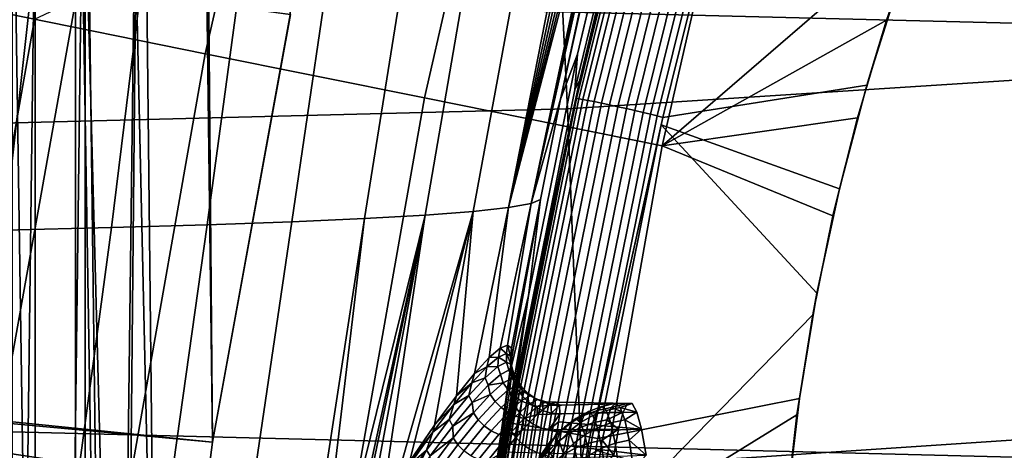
# Model space of a CAD drawing. Header units: metres. Extents: x -248 to 28, y -28 to 28.
# Tile 327 of 507: x -26.13 to -23.12, y 3.95 to 5.27. Entities that reach past the tile are written whole.
import ezdxf

# ---------------------------------------------------------------- set-up
doc = ezdxf.new("R2010")
doc.units = ezdxf.units.M
doc.layers.add('solid_10_061_053_XXX', color=7, linetype='CONTINUOUS')

msp = doc.modelspace()

# ---------------------------------------------------------------- linework, layer by layer
at = {"layer": 'solid_10_061_053_XXX'}
for points in [[(-25.30131, 5.286795, 118), (-25.422428, 8.429011, 118), (-25.589449, 7.953485, 118), (-25.53981, 3.978022, 118)], [(-25.30131, 5.286795, 25), (-25.53981, 3.978022, 25), (-25.571297, 7.681052, 25), (-25.367529, 8.329375, 25)], [(-25.53981, 3.978022, 118), (-25.589449, 7.953485, 118), (-25.815266, 7.260381, 118), (-25.710732, 2.657897, 118)], [(-25.53981, 3.978022, 25), (-25.710732, 2.657897, 25), (-25.758411, 7.028092, 25), (-25.571297, 7.681052, 25)], [(-25.710732, 2.657897, 118), (-25.815266, 7.260381, 118), (-25.958496, 6.783886, 118), (-25.813505, 1.33007, 118)], [(-25.847754, 0, 25), (-25.847794, 0, 25), (-25.928814, 6.37072, 25), (-25.758411, 7.028092, 25)], [(-25.813505, 1.33007, 25), (-25.847754, 0, 25), (-25.758411, 7.028092, 25)], [(-25.710732, 2.657897, 25), (-25.813505, 1.33007, 25), (-25.758411, 7.028092, 25)], [(-25.958496, 6.783886, 118), (-26.152939, 6.076304, 118), (-25.958523, -6.783794, 118)], [(-25.847754, 0, 118), (-25.958496, 6.783886, 118), (-25.958523, -6.783794, 118), (-25.81197, -7.270962, 118)], [(-25.847754, 0, 118), (-25.813505, 1.33007, 118), (-25.958496, 6.783886, 118)], [(-25.654264, 6.641425, -9.8), (25.957792, 5.333158, -9.8), (26.194746, 4.010602, -9.8), (-25.957809, 5.333074, -9.8)], [(-25.561558, 5.16738, 135.939667), (-25.272211, 6.435095, 135.939667), (-25.878393, 6.589448, 134.685471), (-26.174681, 5.291326, 134.685471)], [(-17.117311, 6.549899, 162.847382), (-24.507418, 6.093462, 164.818771), (-24.453493, 4.99894, 165.034485), (-17.058565, 5.474571, 163.082458)], [(-24.890739, 5.031772, 137.162735), (-24.608984, 6.266217, 137.162735), (-25.272211, 6.435095, 135.939667), (-25.561558, 5.16738, 135.939667)], [(-26.437517, 5.087763, 25.025095), (-26.147295, 6.414563, 25.025095), (-26.039814, 6.388194, 25.006287), (-26.328844, 5.066848, 25.006287)], [(-26.328844, 5.066848, 25.006287), (-26.039814, 6.388194, 25.006287), (-26.082338, 5.709965, 25), (-26.219, 5.045707, 25)], [(-25.928814, 6.37072, 25), (-25.928814, -6.37072, 25), (-26.082338, -5.709965, 25)], [(-26.082338, 5.709965, 25), (-25.928814, 6.37072, 25), (-26.082338, -5.709965, 25)], [(-25.928814, 6.37072, 25), (-25.847794, 0, 25), (-25.847754, 0, 25), (-25.928814, -6.37072, 25)], [(-24.608984, 6.266217, 137.162735), (-24.890739, 5.031772, 137.162735), (-24.163736, 4.884805, 138.351929), (-23.890213, 6.083196, 138.351929)], [(-24.507418, 6.093462, 164.818771), (-31.911707, 5.865194, 166.732239), (-31.86268, 4.810266, 166.928314), (-24.453493, 4.99894, 165.034485)], [(-26.152939, 6.076304, 118), (-26.150158, -6.08701, 118), (-25.958523, -6.783794, 118)], [(-23.890213, 6.083196, 138.351929), (-24.163736, 4.884805, 138.351929), (-23.372972, 5.568209, 139.265762), (-23.254601, 5.864678, 139.327866)], [(-24.663645, 5.984396, 152.466385), (-24.499887, 5.997963, 151.83902), (-24.741453, 4.684238, 151.669235), (-24.888708, 4.67313, 152.290787)], [(-24.499887, 5.997963, 151.83902), (-24.375353, 6.011876, 151.200745), (-24.633135, 4.695955, 151.039017), (-24.741453, 4.684238, 151.669235)], [(-24.375353, 6.011876, 151.200745), (-24.364079, 5.972184, 151.062103), (-24.633135, 4.695955, 151.039017)], [(-24.209341, 5.968965, 144.694901), (-24.188354, 6.005182, 142.146637), (-24.415516, 5.087729, 142.129776), (-24.430483, 5.056202, 144.676514)], [(-24.181721, 6.014245, 139.659668), (-24.42523, 5.030202, 139.632187), (-24.42775, 5.030008, 139.659119), (-24.184258, 6.014089, 139.686584)], [(-24.314383, 5.510797, 139.672089), (-24.184258, 6.014089, 139.686584), (-24.42775, 5.030008, 139.659119)], [(-24.174564, 6.013087, 139.633606), (-24.418049, 5.029274, 139.606125), (-24.42523, 5.030202, 139.632187), (-24.181721, 6.014245, 139.659668)], [(-24.163012, 6.01069, 139.609253), (-24.406427, 5.027302, 139.581787), (-24.418049, 5.029274, 139.606125), (-24.174564, 6.013087, 139.633606)], [(-24.415516, 5.087729, 142.129776), (-24.188354, 6.005182, 142.146637), (-24.184258, 6.014089, 139.686584), (-24.314383, 5.510797, 139.672089)], [(-24.147438, 6.007132, 139.587418), (-24.390741, 5.024351, 139.559967), (-24.406427, 5.027302, 139.581787), (-24.163012, 6.01069, 139.609253)], [(-24.128351, 6.002527, 139.568802), (-24.371502, 5.020515, 139.541351), (-24.390741, 5.024351, 139.559967), (-24.147438, 6.007132, 139.587418)], [(-24.106369, 5.997027, 139.554001), (-24.349333, 5.015922, 139.526566), (-24.371502, 5.020515, 139.541351), (-24.128351, 6.002527, 139.568802)], [(-24.082211, 5.990809, 139.543518), (-24.324955, 5.010718, 139.516068), (-24.349333, 5.015922, 139.526566), (-24.106369, 5.997027, 139.554001)], [(-25.104578, 5.960184, 153.681351), (-24.865585, 5.971813, 153.081253), (-25.074097, 4.662628, 152.901276), (-25.296673, 4.652732, 153.498367)], [(-24.865585, 5.971813, 153.081253), (-24.663645, 5.984396, 152.466385), (-24.888708, 4.67313, 152.290787), (-25.074097, 4.662628, 152.901276)], [(-24.364079, 5.972184, 151.062103), (-24.354221, 5.938128, 150.930099), (-24.633135, 4.695955, 151.039017)], [(-24.430483, 5.056202, 144.676514), (-24.42205, 5.165513, 147.223389), (-24.24715, 5.904724, 147.234604), (-24.209341, 5.968965, 144.694901)], [(-24.05666, 5.984077, 139.537689), (-24.299162, 5.005074, 139.510239), (-24.324955, 5.010718, 139.516068), (-24.082211, 5.990809, 139.543518)], [(-24.03055, 5.977049, 139.536697), (-24.272789, 4.999173, 139.509232), (-24.299162, 5.005074, 139.510239), (-24.05666, 5.984077, 139.537689)], [(-24.004728, 5.969955, 139.540588), (-24.246698, 4.993206, 139.513092), (-24.272789, 4.999173, 139.509232), (-24.03055, 5.977049, 139.536697)], [(-23.980036, 5.963024, 139.54921), (-24.221733, 4.987368, 139.521683), (-24.246698, 4.993206, 139.513092), (-24.004728, 5.969955, 139.540588)], [(-26.030655, 5.930714, 155.371994), (-25.68854, 5.939663, 154.82869), (-25.84894, 4.634758, 154.643616), (-26.176105, 4.626677, 155.187637)], [(-25.68854, 5.939663, 154.82869), (-25.379354, 5.949477, 154.264511), (-25.555355, 4.643442, 154.079849), (-25.84894, 4.634758, 154.643616)], [(-25.379354, 5.949477, 154.264511), (-25.104578, 5.960184, 153.681351), (-25.296673, 4.652732, 153.498367), (-25.555355, 4.643442, 154.079849)], [(-24.354221, 5.938128, 150.930099), (-24.345129, 5.906919, 150.795609), (-24.633135, 4.695955, 151.039017)], [(-23.957277, 5.956483, 139.562302), (-24.198708, 4.981848, 139.534744), (-24.221733, 4.987368, 139.521683), (-23.980036, 5.963024, 139.54921)], [(-23.937193, 5.950544, 139.579437), (-24.17837, 4.976827, 139.551849), (-24.198708, 4.981848, 139.534744), (-23.957277, 5.956483, 139.562302)], [(-23.937193, 5.950544, 139.579437), (-23.920631, 5.945462, 139.599747), (-24.161404, 4.972365, 139.572433), (-24.17837, 4.976827, 139.551849)], [(-23.437609, 5.385583, 140.417816), (-23.536848, 5.071116, 140.380188), (-24.161404, 4.972365, 139.572433), (-23.920631, 5.945462, 139.599747)], [(-26.404133, 5.922597, 155.892639), (-26.030655, 5.930714, 155.371994), (-26.176105, 4.626677, 155.187637), (-26.535421, 4.6192, 155.709991)], [(-24.345129, 5.906919, 150.795609), (-24.337206, 5.880838, 150.666916), (-24.633135, 4.695955, 151.039017)], [(-24.337206, 5.880838, 150.666916), (-24.330278, 5.859235, 150.542801), (-24.633135, 4.695955, 151.039017)], [(-24.247528, 5.904081, 147.255478), (-24.42205, 5.165513, 147.223389), (-24.474739, 5.028175, 149.762802), (-24.300613, 5.812107, 149.76265)], [(-24.247528, 5.904081, 147.255478), (-24.24715, 5.904724, 147.234604), (-24.42205, 5.165513, 147.223389)], [(-24.330278, 5.859235, 150.542801), (-24.324219, 5.841703, 150.422562), (-24.564405, 4.708279, 150.402588), (-24.633135, 4.695955, 151.039017)], [(-24.324219, 5.841703, 150.422562), (-24.318888, 5.828213, 150.306091), (-24.564405, 4.708279, 150.402588)], [(-24.318888, 5.828213, 150.306091), (-24.314222, 5.818229, 150.192337), (-24.564405, 4.708279, 150.402588)], [(-24.314222, 5.818229, 150.192337), (-24.30652, 5.808729, 149.972992), (-24.474739, 5.028175, 149.762802), (-24.564405, 4.708279, 150.402588)], [(-24.30652, 5.808729, 149.972992), (-24.300613, 5.812107, 149.76265), (-24.474739, 5.028175, 149.762802)], [(-26.082338, 5.709965, 25), (-26.082338, -5.709965, 25), (-26.219, -5.045707, 25)], [(-26.219, 5.045707, 25), (-26.082338, 5.709965, 25), (-26.219, -5.045707, 25)], [(-24.163736, 4.884805, 138.351929), (-23.476625, 5.269924, 139.218277), (-23.372972, 5.568209, 139.265762)], [(-23.536848, 5.071116, 140.380188), (-23.437609, 5.385583, 140.417816), (-23.372972, 5.568209, 139.265762), (-23.476625, 5.269924, 139.218277)], [(-24.314383, 5.510797, 139.672089), (-24.42775, 5.030008, 139.659119), (-24.415516, 5.087729, 142.129776)], [(-26.641464, 5.470767, 118.5), (-25.301212, 5.287242, 118.5), (-25.539848, 3.977733, 118.5), (-26.884398, 4.11411, 118.5)], [(-17.058565, 5.474571, 163.082458), (-24.453493, 4.99894, 165.034485), (-24.410181, 3.89646, 165.207626), (-17.010336, 4.390409, 163.275436)], [(-25.53985, 3.977724, 24.5), (-25.301214, 5.287237, 24.5), (-26.348808, 5.417572, 24.5), (-26.589504, 4.075308, 24.5)], [(-26.314732, 3.966307, -9.793713), (-26.084316, 5.273058, -9.793713), (-25.957809, 5.333074, -9.8), (-26.194759, 4.010514, -9.8)], [(-25.957809, 5.333074, -9.8), (26.194746, 4.010602, -9.8), (26.364351, 2.677873, -9.8), (-26.194759, 4.010514, -9.8)], [(-26.42416, 3.982801, -9.774903), (-26.192787, 5.294986, -9.774903), (-26.084316, 5.273058, -9.793713), (-26.314732, 3.966307, -9.793713)], [(-25.787355, 3.886818, 135.939667), (-25.561558, 5.16738, 135.939667), (-26.174681, 5.291326, 134.685471), (-26.405895, 3.980048, 134.685471)], [(-25.53981, 3.978022, 25), (-25.30131, 5.286795, 25), (-25.301214, 5.287237, 24.5), (-25.53985, 3.977724, 24.5)], [(-25.539848, 3.977733, 118.5), (-25.301212, 5.287242, 118.5), (-25.30131, 5.286795, 118), (-25.53981, 3.978022, 118)], [(-24.163736, 4.884805, 138.351929), (-23.565784, 4.970605, 139.185165), (-23.476625, 5.269924, 139.218277)], [(-23.620798, 4.753758, 140.357101), (-23.536848, 5.071116, 140.380188), (-23.476625, 5.269924, 139.218277), (-23.565784, 4.970605, 139.185165)], [(-25.110611, 3.784816, 137.162735), (-24.890739, 5.031772, 137.162735), (-25.561558, 5.16738, 135.939667), (-25.787355, 3.886818, 135.939667)], [(-24.613884, 4.145244, 144.676865), (-24.572752, 4.427276, 147.223587), (-24.42205, 5.165513, 147.223389), (-24.430483, 5.056202, 144.676514)], [(-24.42205, 5.165513, 147.223389), (-24.572752, 4.427276, 147.223587), (-24.535757, 4.721229, 149.762756), (-24.474739, 5.028175, 149.762802)], [(-24.430483, 5.056202, 144.676514), (-24.415516, 5.087729, 142.129776), (-24.604166, 4.170975, 142.130173), (-24.613884, 4.145244, 144.676865)], [(-24.432903, 5.007028, 139.658508), (-24.53986, 4.503078, 139.645859), (-24.604166, 4.170975, 142.130173), (-24.415516, 5.087729, 142.129776)], [(-24.42775, 5.030008, 139.659119), (-24.432903, 5.007028, 139.658508), (-24.415516, 5.087729, 142.129776)], [(-23.536848, 5.071116, 140.380188), (-23.620798, 4.753758, 140.357101), (-24.166536, 4.949471, 139.571838), (-24.161404, 4.972365, 139.572433)], [(-24.890739, 5.031772, 137.162735), (-25.110611, 3.784816, 137.162735), (-24.377188, 3.67427, 138.351929), (-24.163736, 4.884805, 138.351929)], [(-24.42523, 5.030202, 139.632187), (-24.626381, 4.035363, 139.608078), (-24.628876, 4.03513, 139.635025), (-24.42775, 5.030008, 139.659119)], [(-24.42775, 5.030008, 139.659119), (-24.628876, 4.03513, 139.635025), (-24.432903, 5.007028, 139.658508)], [(-24.432903, 5.007028, 139.658508), (-24.628876, 4.03513, 139.635025), (-24.53986, 4.503078, 139.645859)], [(-24.626381, 4.035363, 139.608078), (-24.42523, 5.030202, 139.632187), (-24.418049, 5.029274, 139.606125), (-24.619175, 4.03465, 139.582016)], [(-24.619175, 4.03465, 139.582016), (-24.418049, 5.029274, 139.606125), (-24.406427, 5.027302, 139.581787), (-24.607485, 4.033092, 139.557678)], [(-24.607485, 4.033092, 139.557678), (-24.406427, 5.027302, 139.581787), (-24.390741, 5.024351, 139.559967), (-24.591686, 4.030741, 139.535843)], [(-24.591686, 4.030741, 139.535843), (-24.390741, 5.024351, 139.559967), (-24.371502, 5.020515, 139.541351), (-24.572296, 4.027672, 139.517227)], [(-24.572296, 4.027672, 139.517227), (-24.371502, 5.020515, 139.541351), (-24.349333, 5.015922, 139.526566), (-24.549944, 4.023985, 139.502441)], [(-24.564405, 4.708279, 150.402588), (-24.474739, 5.028175, 149.762802), (-24.535757, 4.721229, 149.762756)], [(-24.549944, 4.023985, 139.502441), (-24.349333, 5.015922, 139.526566), (-24.324955, 5.010718, 139.516068), (-24.525356, 4.019801, 139.491959)], [(-24.525356, 4.019801, 139.491959), (-24.324955, 5.010718, 139.516068), (-24.299162, 5.005074, 139.510239), (-24.499332, 4.015255, 139.486145)], [(-24.499332, 4.015255, 139.486145), (-24.299162, 5.005074, 139.510239), (-24.272789, 4.999173, 139.509232), (-24.472721, 4.010496, 139.485153)], [(-24.453493, 4.99894, 165.034485), (-31.86268, 4.810266, 166.928314), (-31.823288, 3.748521, 167.085724), (-24.410181, 3.89646, 165.207626)], [(-24.472721, 4.010496, 139.485153), (-24.272789, 4.999173, 139.509232), (-24.246698, 4.993206, 139.513092), (-24.446386, 4.005678, 139.489029)], [(-24.446386, 4.005678, 139.489029), (-24.246698, 4.993206, 139.513092), (-24.221733, 4.987368, 139.521683), (-24.421185, 4.000957, 139.49765)], [(-24.421185, 4.000957, 139.49765), (-24.221733, 4.987368, 139.521683), (-24.198708, 4.981848, 139.534744), (-24.397936, 3.996488, 139.510742)], [(-24.397936, 3.996488, 139.510742), (-24.198708, 4.981848, 139.534744), (-24.17837, 4.976827, 139.551849), (-24.377396, 3.992415, 139.527878)], [(-24.377396, 3.992415, 139.527878), (-24.17837, 4.976827, 139.551849), (-24.161404, 4.972365, 139.572433)], [(-24.377396, 3.992415, 139.527878), (-24.161404, 4.972365, 139.572433), (-24.166536, 4.949471, 139.571838)], [(-24.377396, 3.992415, 139.527878), (-24.166536, 4.949471, 139.571838), (-24.360256, 3.988712, 139.548477)], [(-23.689543, 4.433892, 140.348495), (-23.743147, 4.111831, 140.354263), (-24.360256, 3.988712, 139.548477), (-24.166536, 4.949471, 139.571838)], [(-23.620798, 4.753758, 140.357101), (-23.689543, 4.433892, 140.348495), (-24.166536, 4.949471, 139.571838)], [(-24.163736, 4.884805, 138.351929), (-23.640793, 4.670628, 139.166107), (-23.565784, 4.970605, 139.185165)], [(-23.620798, 4.753758, 140.357101), (-23.565784, 4.970605, 139.185165), (-23.640793, 4.670628, 139.166107)], [(-24.163736, 4.884805, 138.351929), (-24.377188, 3.67427, 138.351929), (-23.702417, 4.367848, 139.160797), (-23.640793, 4.670628, 139.166107)], [(-23.620798, 4.753758, 140.357101), (-23.640793, 4.670628, 139.166107), (-23.702417, 4.367848, 139.160797), (-23.689543, 4.433892, 140.348495)], [(-24.6588, 4.265899, 150.585938), (-24.692518, 4.237136, 150.865189), (-24.633135, 4.695955, 151.039017), (-24.564405, 4.708279, 150.402588)], [(-24.636229, 4.275303, 150.30835), (-24.6588, 4.265899, 150.585938), (-24.564405, 4.708279, 150.402588)], [(-24.624632, 4.265933, 150.033524), (-24.636229, 4.275303, 150.30835), (-24.564405, 4.708279, 150.402588), (-24.535757, 4.721229, 149.762756)], [(-24.630493, 4.185574, 149.450745), (-24.623661, 4.238599, 149.761963), (-24.535757, 4.721229, 149.762756), (-24.572752, 4.427276, 147.223587)], [(-24.624632, 4.265933, 150.033524), (-24.535757, 4.721229, 149.762756), (-24.623661, 4.238599, 149.761963)], [(-25.167681, 3.539432, 152.638214), (-25.219439, 3.446595, 152.765091), (-25.074097, 4.662628, 152.901276), (-24.888708, 4.67313, 152.290787)], [(-25.117395, 3.626662, 152.508774), (-25.167681, 3.539432, 152.638214), (-24.888708, 4.67313, 152.290787)], [(-25.100399, 3.655524, 152.463501), (-25.117395, 3.626662, 152.508774), (-24.888708, 4.67313, 152.290787)], [(-25.068933, 3.708116, 152.377426), (-25.100399, 3.655524, 152.463501), (-24.888708, 4.67313, 152.290787)], [(-25.022444, 3.783787, 152.244293), (-25.068933, 3.708116, 152.377426), (-24.888708, 4.67313, 152.290787)], [(-24.978178, 3.853646, 152.109924), (-25.022444, 3.783787, 152.244293), (-24.888708, 4.67313, 152.290787), (-24.741453, 4.684238, 151.669235)], [(-24.93622, 3.917791, 151.974396), (-24.978178, 3.853646, 152.109924), (-24.741453, 4.684238, 151.669235)], [(-24.859608, 4.029429, 151.700562), (-24.93622, 3.917791, 151.974396), (-24.741453, 4.684238, 151.669235)], [(-24.793179, 4.119484, 151.423767), (-24.859608, 4.029429, 151.700562), (-24.741453, 4.684238, 151.669235)], [(-24.737368, 4.188538, 151.144897), (-24.793179, 4.119484, 151.423767), (-24.741453, 4.684238, 151.669235), (-24.633135, 4.695955, 151.039017)], [(-24.692518, 4.237136, 150.865189), (-24.737368, 4.188538, 151.144897), (-24.633135, 4.695955, 151.039017)], [(-26.025539, 3.316413, 154.602646), (-25.84894, 4.634758, 154.643616), (-25.555355, 4.643442, 154.079849), (-25.741522, 3.323022, 154.0504)], [(-25.741522, 3.323022, 154.0504), (-25.555355, 4.643442, 154.079849), (-25.296673, 4.652732, 153.498367), (-25.491577, 3.329993, 153.481491)], [(-25.491577, 3.329993, 153.481491), (-25.296673, 4.652732, 153.498367), (-25.074097, 4.662628, 152.901276), (-25.276814, 3.339997, 152.8992)], [(-25.219439, 3.446595, 152.765091), (-25.276814, 3.339997, 152.8992), (-25.074097, 4.662628, 152.901276)], [(-26.342461, 3.310178, 155.1362), (-26.176105, 4.626677, 155.187637), (-25.84894, 4.634758, 154.643616), (-26.025539, 3.316413, 154.602646)], [(-24.53986, 4.503078, 139.645859), (-24.628876, 4.03513, 139.635025), (-24.604166, 4.170975, 142.130173)], [(-23.689543, 4.433892, 140.348495), (-23.702417, 4.367848, 139.160797), (-23.750702, 4.061862, 139.169266), (-23.743147, 4.111831, 140.354263)], [(-24.572752, 4.427276, 147.223587), (-24.700373, 3.685181, 147.223755), (-24.641481, 4.10848, 149.140656), (-24.630493, 4.185574, 149.450745)], [(-24.613884, 4.145244, 144.676865), (-24.700373, 3.685181, 147.223755), (-24.572752, 4.427276, 147.223587)], [(-17.010336, 4.390409, 163.275436), (-24.410181, 3.89646, 165.207626), (-24.377569, 2.78773, 165.337921), (-16.97271, 3.299123, 163.425949)], [(-24.377188, 3.67427, 138.351929), (-23.750702, 4.061862, 139.169266), (-23.702417, 4.367848, 139.160797)], [(-24.664354, 4.238418, 150.61882), (-24.692518, 4.237136, 150.865189), (-24.6588, 4.265899, 150.585938)], [(-24.640068, 4.249362, 150.3349), (-24.664354, 4.238418, 150.61882), (-24.6588, 4.265899, 150.585938)], [(-24.639425, 4.223154, 150.360672), (-24.664354, 4.238418, 150.61882), (-24.640068, 4.249362, 150.3349)], [(-24.640068, 4.249362, 150.3349), (-24.6588, 4.265899, 150.585938), (-24.636229, 4.275303, 150.30835)], [(-24.627264, 4.24109, 150.050079), (-24.640068, 4.249362, 150.3349), (-24.636229, 4.275303, 150.30835)], [(-24.62529, 4.215917, 150.064651), (-24.640068, 4.249362, 150.3349), (-24.627264, 4.24109, 150.050079)], [(-24.62529, 4.215917, 150.064651), (-24.639425, 4.223154, 150.360672), (-24.640068, 4.249362, 150.3349)], [(-24.627264, 4.24109, 150.050079), (-24.636229, 4.275303, 150.30835), (-24.624632, 4.265933, 150.033524)], [(-24.625864, 4.213835, 149.766174), (-24.627264, 4.24109, 150.050079), (-24.624632, 4.265933, 150.033524), (-24.623661, 4.238599, 149.761963)], [(-24.699684, 4.208497, 150.900299), (-24.737368, 4.188538, 151.144897), (-24.692518, 4.237136, 150.865189)], [(-24.664354, 4.238418, 150.61882), (-24.699684, 4.208497, 150.900299), (-24.692518, 4.237136, 150.865189)], [(-24.66609, 4.209509, 150.655548), (-24.699684, 4.208497, 150.900299), (-24.664354, 4.238418, 150.61882)], [(-24.639425, 4.223154, 150.360672), (-24.66609, 4.209509, 150.655548), (-24.664354, 4.238418, 150.61882)], [(-24.632189, 4.198008, 150.355194), (-24.658253, 4.185035, 150.645782), (-24.66609, 4.209509, 150.655548), (-24.639425, 4.223154, 150.360672)], [(-24.618435, 4.190584, 150.063522), (-24.632189, 4.198008, 150.355194), (-24.639425, 4.223154, 150.360672), (-24.62529, 4.215917, 150.064651)], [(-24.632463, 4.161985, 149.460083), (-24.625864, 4.213835, 149.766174), (-24.623661, 4.238599, 149.761963), (-24.630493, 4.185574, 149.450745)], [(-24.627264, 4.24109, 150.050079), (-24.625864, 4.213835, 149.766174), (-24.623636, 4.188033, 149.769547), (-24.62529, 4.215917, 150.064651)], [(-24.745438, 4.159976, 151.177902), (-24.793179, 4.119484, 151.423767), (-24.737368, 4.188538, 151.144897)], [(-24.699684, 4.208497, 150.900299), (-24.745438, 4.159976, 151.177902), (-24.737368, 4.188538, 151.144897)], [(-24.704739, 4.175297, 150.94754), (-24.745438, 4.159976, 151.177902), (-24.699684, 4.208497, 150.900299)], [(-24.66609, 4.209509, 150.655548), (-24.704739, 4.175297, 150.94754), (-24.699684, 4.208497, 150.900299)], [(-24.658253, 4.185035, 150.645782), (-24.696104, 4.151963, 150.933609), (-24.704739, 4.175297, 150.94754), (-24.66609, 4.209509, 150.655548)], [(-24.649609, 4.159597, 150.667145), (-24.658253, 4.185035, 150.645782), (-24.632189, 4.198008, 150.355194), (-24.622118, 4.174205, 150.370514)], [(-24.630508, 4.134392, 149.45462), (-24.623636, 4.188033, 149.769547), (-24.625864, 4.213835, 149.766174), (-24.632463, 4.161985, 149.460083)], [(-24.622118, 4.174205, 150.370514), (-24.632189, 4.198008, 150.355194), (-24.618435, 4.190584, 150.063522), (-24.607578, 4.167424, 150.072647)], [(-24.61693, 4.162996, 149.772751), (-24.618435, 4.190584, 150.063522), (-24.62529, 4.215917, 150.064651), (-24.623636, 4.188033, 149.769547)], [(-24.605947, 4.139483, 149.775681), (-24.607578, 4.167424, 150.072647), (-24.618435, 4.190584, 150.063522), (-24.61693, 4.162996, 149.772751)], [(-24.745438, 4.159976, 151.177902), (-24.800953, 4.093209, 151.450134), (-24.793179, 4.119484, 151.423767)], [(-24.75466, 4.12094, 151.235016), (-24.800953, 4.093209, 151.450134), (-24.745438, 4.159976, 151.177902)], [(-24.613884, 4.145244, 144.676865), (-24.604166, 4.170975, 142.130173), (-24.755823, 3.248957, 142.130508), (-24.761255, 3.229033, 144.677155)], [(-24.6353, 3.999214, 139.634232), (-24.719269, 3.495708, 139.623688), (-24.755823, 3.248957, 142.130508), (-24.604166, 4.170975, 142.130173)], [(-24.704739, 4.175297, 150.94754), (-24.75466, 4.12094, 151.235016), (-24.745438, 4.159976, 151.177902)], [(-24.696104, 4.151963, 150.933609), (-24.745045, 4.099205, 151.217041), (-24.75466, 4.12094, 151.235016), (-24.704739, 4.175297, 150.94754)], [(-24.649609, 4.159597, 150.667145), (-24.696104, 4.151963, 150.933609), (-24.658253, 4.185035, 150.645782)], [(-24.649609, 4.159597, 150.667145), (-24.689455, 4.123946, 150.960709), (-24.696104, 4.151963, 150.933609)], [(-24.634575, 4.138242, 150.666977), (-24.674435, 4.10261, 150.959595), (-24.689455, 4.123946, 150.960709), (-24.649609, 4.159597, 150.667145)], [(-24.607094, 4.152855, 150.371277), (-24.634575, 4.138242, 150.666977), (-24.649609, 4.159597, 150.667145), (-24.622118, 4.174205, 150.370514)], [(-24.632463, 4.161985, 149.460083), (-24.630493, 4.185574, 149.450745), (-24.641481, 4.10848, 149.140656), (-24.642992, 4.088749, 149.158356)], [(-24.641699, 4.057828, 149.144424), (-24.630508, 4.134392, 149.45462), (-24.632463, 4.161985, 149.460083), (-24.642992, 4.088749, 149.158356)], [(-24.628876, 4.03513, 139.635025), (-24.6353, 3.999214, 139.634232), (-24.604166, 4.170975, 142.130173)], [(-24.623802, 4.109746, 149.459595), (-24.61693, 4.162996, 149.772751), (-24.623636, 4.188033, 149.769547), (-24.630508, 4.134392, 149.45462)], [(-24.612852, 4.086581, 149.464142), (-24.605947, 4.139483, 149.775681), (-24.61693, 4.162996, 149.772751), (-24.623802, 4.109746, 149.459595)], [(-24.59259, 4.146101, 150.074326), (-24.607094, 4.152855, 150.371277), (-24.622118, 4.174205, 150.370514), (-24.607578, 4.167424, 150.072647)], [(-24.591022, 4.118207, 149.778259), (-24.59259, 4.146101, 150.074326), (-24.607578, 4.167424, 150.072647), (-24.605947, 4.139483, 149.775681)], [(-24.613884, 4.145244, 144.676865), (-24.761255, 3.229033, 144.677155), (-24.80472, 2.940087, 147.223785), (-24.700373, 3.685181, 147.223755)], [(-24.689455, 4.123946, 150.960709), (-24.745045, 4.099205, 151.217041), (-24.696104, 4.151963, 150.933609)], [(-24.6161, 4.119788, 150.66745), (-24.656, 4.08411, 150.959457), (-24.674435, 4.10261, 150.959595), (-24.634575, 4.138242, 150.666977)], [(-24.635075, 4.033586, 149.151184), (-24.623802, 4.109746, 149.459595), (-24.630508, 4.134392, 149.45462), (-24.641699, 4.057828, 149.144424)], [(-24.588604, 4.134438, 150.372314), (-24.6161, 4.119788, 150.66745), (-24.634575, 4.138242, 150.666977), (-24.607094, 4.152855, 150.371277)], [(-24.567213, 4.119511, 150.373611), (-24.594744, 4.104796, 150.668549), (-24.6161, 4.119788, 150.66745), (-24.588604, 4.134438, 150.372314)], [(-24.597988, 4.065593, 149.468124), (-24.591022, 4.118207, 149.778259), (-24.605947, 4.139483, 149.775681), (-24.612852, 4.086581, 149.464142)], [(-24.574123, 4.127704, 150.075912), (-24.588604, 4.134438, 150.372314), (-24.607094, 4.152855, 150.371277), (-24.59259, 4.146101, 150.074326)], [(-24.572607, 4.099814, 149.780411), (-24.574123, 4.127704, 150.075912), (-24.59259, 4.146101, 150.074326), (-24.591022, 4.118207, 149.778259)], [(-24.552734, 4.112791, 150.077377), (-24.567213, 4.119511, 150.373611), (-24.588604, 4.134438, 150.372314), (-24.574123, 4.127704, 150.075912)], [(-26.884398, 4.11411, 118.5), (-25.539848, 3.977733, 118.5), (-25.710758, 2.657669, 118.5), (-27.058289, 2.746949, 118.5)], [(-24.800953, 4.093209, 151.450134), (-24.859608, 4.029429, 151.700562), (-24.793179, 4.119484, 151.423767)], [(-24.75466, 4.12094, 151.235016), (-24.815062, 4.046859, 151.516327), (-24.800953, 4.093209, 151.450134)], [(-24.745045, 4.099205, 151.217041), (-24.804317, 4.027168, 151.494507), (-24.815062, 4.046859, 151.516327), (-24.75466, 4.12094, 151.235016)], [(-24.740902, 4.067697, 151.249466), (-24.804317, 4.027168, 151.494507), (-24.745045, 4.099205, 151.217041)], [(-24.689455, 4.123946, 150.960709), (-24.740902, 4.067697, 151.249466), (-24.745045, 4.099205, 151.217041)], [(-24.674435, 4.10261, 150.959595), (-24.72591, 4.046413, 151.24736), (-24.740902, 4.067697, 151.249466), (-24.689455, 4.123946, 150.960709)], [(-24.656, 4.08411, 150.959457), (-24.707537, 4.027868, 151.246582), (-24.72591, 4.046413, 151.24736), (-24.674435, 4.10261, 150.959595)], [(-24.700373, 3.685181, 147.223755), (-24.656458, 4.007414, 148.834854), (-24.641481, 4.10848, 149.140656)], [(-24.657179, 3.993798, 148.862778), (-24.641481, 4.10848, 149.140656), (-24.656458, 4.007414, 148.834854)], [(-24.642992, 4.088749, 149.158356), (-24.641481, 4.10848, 149.140656), (-24.657179, 3.993798, 148.862778)], [(-24.594744, 4.104796, 150.668549), (-24.634712, 4.069007, 150.960327), (-24.656, 4.08411, 150.959457), (-24.6161, 4.119788, 150.66745)], [(-24.624205, 4.010759, 149.157349), (-24.612852, 4.086581, 149.464142), (-24.623802, 4.109746, 149.459595), (-24.635075, 4.033586, 149.151184)], [(-24.571154, 4.09372, 150.670242), (-24.611214, 4.05776, 150.962158), (-24.634712, 4.069007, 150.960327), (-24.594744, 4.104796, 150.668549)], [(-24.57966, 4.047415, 149.471405), (-24.572607, 4.099814, 149.780411), (-24.591022, 4.118207, 149.778259), (-24.597988, 4.065593, 149.468124)], [(-24.543566, 4.108527, 150.375107), (-24.571154, 4.09372, 150.670242), (-24.594744, 4.104796, 150.668549), (-24.567213, 4.119511, 150.373611)], [(-24.558416, 4.032594, 149.473907), (-24.55126, 4.084861, 149.782059), (-24.572607, 4.099814, 149.780411), (-24.57966, 4.047415, 149.471405)], [(-24.55126, 4.084861, 149.782059), (-24.552734, 4.112791, 150.077377), (-24.574123, 4.127704, 150.075912), (-24.572607, 4.099814, 149.780411)], [(-24.518379, 4.10182, 150.376785), (-24.546045, 4.086896, 150.672485), (-24.571154, 4.09372, 150.670242), (-24.543566, 4.108527, 150.375107)], [(-24.529074, 4.101812, 150.078674), (-24.543566, 4.108527, 150.375107), (-24.567213, 4.119511, 150.373611), (-24.552734, 4.112791, 150.077377)], [(-24.527628, 4.073801, 149.783157), (-24.529074, 4.101812, 150.078674), (-24.552734, 4.112791, 150.077377), (-24.55126, 4.084861, 149.782059)], [(-24.512087, 4.09051, 150.59877), (-24.546045, 4.086896, 150.672485), (-24.518379, 4.10182, 150.376785)], [(-24.503859, 4.095102, 150.079758), (-24.518379, 4.10182, 150.376785), (-24.543566, 4.108527, 150.375107), (-24.529074, 4.101812, 150.078674)], [(-24.502426, 4.066968, 149.783676), (-24.503859, 4.095102, 150.079758), (-24.529074, 4.101812, 150.078674), (-24.527628, 4.073801, 149.783157)], [(-24.489151, 4.099998, 150.325073), (-24.518379, 4.10182, 150.376785), (-24.503859, 4.095102, 150.079758)], [(-24.489151, 4.099998, 150.325073), (-24.512087, 4.09051, 150.59877), (-24.518379, 4.10182, 150.376785)], [(-24.254656, 4.096675, 150.165573), (-24.268887, 4.096675, 150.495453), (-24.512087, 4.09051, 150.59877), (-24.489151, 4.099998, 150.325073)], [(-24.477499, 4.091233, 150.052979), (-24.489151, 4.099998, 150.325073), (-24.503859, 4.095102, 150.079758)], [(-24.254656, 4.096675, 150.165573), (-24.489151, 4.099998, 150.325073), (-24.477499, 4.091233, 150.052979)], [(-23.743147, 4.111831, 140.354263), (-23.781763, 3.786393, 140.374435), (-24.366703, 3.952671, 139.547684), (-24.360256, 3.988712, 139.548477)], [(-23.743147, 4.111831, 140.354263), (-23.750702, 4.061862, 139.169266), (-23.785469, 3.753022, 139.191605), (-23.781763, 3.786393, 140.374435)], [(-25.710758, 2.657663, 24.5), (-25.53985, 3.977724, 24.5), (-26.589504, 4.075308, 24.5), (-26.761875, 2.722479, 24.5)], [(-24.800953, 4.093209, 151.450134), (-24.865318, 4.008719, 151.71582), (-24.859608, 4.029429, 151.700562)], [(-24.815062, 4.046859, 151.516327), (-24.865318, 4.008719, 151.71582), (-24.800953, 4.093209, 151.450134)], [(-24.634712, 4.069007, 150.960327), (-24.686337, 4.012624, 151.247131), (-24.707537, 4.027868, 151.246582), (-24.656, 4.08411, 150.959457)], [(-24.611214, 4.05776, 150.962158), (-24.662954, 4.001143, 151.249008), (-24.686337, 4.012624, 151.247131), (-24.634712, 4.069007, 150.960327)], [(-24.641699, 4.057828, 149.144424), (-24.642992, 4.088749, 149.158356), (-24.657179, 3.993798, 148.862778)], [(-24.609415, 3.990036, 149.162735), (-24.597988, 4.065593, 149.468124), (-24.612852, 4.086581, 149.464142), (-24.624205, 4.010759, 149.157349)], [(-24.546045, 4.086896, 150.672485), (-24.586218, 4.05071, 150.96489), (-24.611214, 4.05776, 150.962158), (-24.571154, 4.09372, 150.670242)], [(-24.283072, 4.070107, 150.824265), (-24.297117, 4.017142, 151.149857), (-24.591825, 4.014867, 151.148224), (-24.546345, 4.06231, 150.873398)], [(-24.546345, 4.06231, 150.873398), (-24.586218, 4.05071, 150.96489), (-24.546045, 4.086896, 150.672485)], [(-24.534899, 4.021575, 149.47554), (-24.527628, 4.073801, 149.783157), (-24.55126, 4.084861, 149.782059), (-24.558416, 4.032594, 149.473907)], [(-24.268887, 4.096675, 150.495453), (-24.283072, 4.070107, 150.824265), (-24.546345, 4.06231, 150.873398), (-24.512087, 4.09051, 150.59877)], [(-24.512087, 4.09051, 150.59877), (-24.546345, 4.06231, 150.873398), (-24.546045, 4.086896, 150.672485)], [(-24.509888, 4.014706, 149.476257), (-24.502426, 4.066968, 149.783676), (-24.527628, 4.073801, 149.783157), (-24.534899, 4.021575, 149.47554)], [(-24.477499, 4.091233, 150.052979), (-24.503859, 4.095102, 150.079758), (-24.502426, 4.066968, 149.783676)], [(-24.477499, 4.091233, 150.052979), (-24.502426, 4.066968, 149.783676), (-24.476656, 4.06466, 149.783585)], [(-24.226425, 4.017142, 149.511169), (-24.240473, 4.070107, 149.836777), (-24.476656, 4.06466, 149.783585), (-24.480066, 4.040093, 149.622131)], [(-24.254656, 4.096675, 150.165573), (-24.477499, 4.091233, 150.052979), (-24.476656, 4.06466, 149.783585), (-24.240473, 4.070107, 149.836777)], [(-24.402767, 4.05908, 150.64418), (-24.388998, 4.071631, 150.325027), (-24.42717, 4.050185, 150.32338), (-24.440866, 4.0377, 150.640854)], [(-24.388998, 4.071631, 150.325027), (-24.375231, 4.05908, 150.005875), (-24.413475, 4.0377, 150.005905), (-24.42717, 4.050185, 150.32338)], [(-24.375669, 4.036962, 150.965591), (-24.361935, 4.074683, 150.647171), (-24.402767, 4.05908, 150.64418), (-24.416451, 4.021502, 150.96138)], [(-24.361935, 4.074683, 150.647171), (-24.348112, 4.087283, 150.326797), (-24.388998, 4.071631, 150.325027), (-24.402767, 4.05908, 150.64418)], [(-24.348112, 4.087283, 150.326797), (-24.334291, 4.074683, 150.006409), (-24.375231, 4.05908, 150.005875), (-24.388998, 4.071631, 150.325027)], [(-24.361935, 4.074683, 150.647171), (-24.375669, 4.036962, 150.965591), (-24.333008, 4.046369, 150.968918), (-24.319239, 4.084178, 150.649765)], [(-24.334291, 4.074683, 150.006409), (-24.320555, 4.036962, 149.687988), (-24.361546, 4.021502, 149.688675), (-24.375231, 4.05908, 150.005875)], [(-24.348112, 4.087283, 150.326797), (-24.361935, 4.074683, 150.647171), (-24.319239, 4.084178, 150.649765), (-24.305386, 4.096807, 150.328629)], [(-24.334291, 4.074683, 150.006409), (-24.348112, 4.087283, 150.326797), (-24.305386, 4.096807, 150.328629), (-24.291533, 4.084178, 150.007507)], [(-24.320555, 4.036962, 149.687988), (-24.334291, 4.074683, 150.006409), (-24.291533, 4.084178, 150.007507), (-24.277763, 4.046369, 149.688354)], [(-24.283072, 4.070107, 150.824265), (-24.319239, 4.084178, 150.649765), (-24.333008, 4.046369, 150.968918)], [(-24.297117, 4.017142, 151.149857), (-24.283072, 4.070107, 150.824265), (-24.333008, 4.046369, 150.968918)], [(-24.268887, 4.096675, 150.495453), (-24.305386, 4.096807, 150.328629), (-24.319239, 4.084178, 150.649765)], [(-24.283072, 4.070107, 150.824265), (-24.268887, 4.096675, 150.495453), (-24.319239, 4.084178, 150.649765)], [(-24.254656, 4.096675, 150.165573), (-24.291533, 4.084178, 150.007507), (-24.305386, 4.096807, 150.328629)], [(-24.268887, 4.096675, 150.495453), (-24.254656, 4.096675, 150.165573), (-24.305386, 4.096807, 150.328629)], [(-24.254656, 4.096675, 150.165573), (-24.240473, 4.070107, 149.836777), (-24.291533, 4.084178, 150.007507)], [(-24.240473, 4.070107, 149.836777), (-24.277763, 4.046369, 149.688354), (-24.291533, 4.084178, 150.007507)], [(-24.240473, 4.070107, 149.836777), (-24.226425, 4.017142, 149.511169), (-24.277763, 4.046369, 149.688354)], [(-24.815062, 4.046859, 151.516327), (-24.884813, 3.953711, 151.790222), (-24.865318, 4.008719, 151.71582)], [(-24.804317, 4.027168, 151.494507), (-24.872835, 3.936481, 151.764771), (-24.884813, 3.953711, 151.790222), (-24.815062, 4.046859, 151.516327)], [(-24.740902, 4.067697, 151.249466), (-24.803097, 3.991313, 151.531738), (-24.804317, 4.027168, 151.494507)], [(-24.72591, 4.046413, 151.24736), (-24.788147, 3.970128, 151.52861), (-24.803097, 3.991313, 151.531738), (-24.740902, 4.067697, 151.249466)], [(-24.707537, 4.027868, 151.246582), (-24.769846, 3.951555, 151.5271), (-24.788147, 3.970128, 151.52861), (-24.72591, 4.046413, 151.24736)], [(-24.586218, 4.05071, 150.96489), (-24.638096, 3.993774, 151.252151), (-24.662954, 4.001143, 151.249008), (-24.611214, 4.05776, 150.962158)], [(-24.656782, 3.958169, 148.840897), (-24.641699, 4.057828, 149.144424), (-24.657179, 3.993798, 148.862778)], [(-24.65024, 3.934461, 148.849411), (-24.635075, 4.033586, 149.151184), (-24.641699, 4.057828, 149.144424), (-24.656782, 3.958169, 148.840897)], [(-24.591825, 4.014867, 151.148224), (-24.638096, 3.993774, 151.252151), (-24.586218, 4.05071, 150.96489)], [(-24.591152, 3.972039, 149.167191), (-24.57966, 4.047415, 149.471405), (-24.597988, 4.065593, 149.468124), (-24.609415, 3.990036, 149.162735)], [(-24.546345, 4.06231, 150.873398), (-24.591825, 4.014867, 151.148224), (-24.586218, 4.05071, 150.96489)], [(-24.569965, 3.95731, 149.170563), (-24.558416, 4.032594, 149.473907), (-24.57966, 4.047415, 149.471405), (-24.591152, 3.972039, 149.167191)], [(-24.476656, 4.06466, 149.783585), (-24.502426, 4.066968, 149.783676), (-24.509888, 4.014706, 149.476257)], [(-24.480066, 4.040093, 149.622131), (-24.476656, 4.06466, 149.783585), (-24.509888, 4.014706, 149.476257)], [(-24.484627, 4.009076, 149.461441), (-24.480066, 4.040093, 149.622131), (-24.509888, 4.014706, 149.476257)], [(-24.226425, 4.017142, 149.511169), (-24.480066, 4.040093, 149.622131), (-24.484627, 4.009076, 149.461441)], [(-24.440866, 4.0377, 150.640854), (-24.42717, 4.050185, 150.32338), (-24.461813, 4.023403, 150.321884), (-24.475418, 4.011, 150.637268)], [(-24.42717, 4.050185, 150.32338), (-24.413475, 4.0377, 150.005905), (-24.448208, 4.011, 150.0065), (-24.461813, 4.023403, 150.321884)], [(-24.416451, 4.021502, 150.96138), (-24.402767, 4.05908, 150.64418), (-24.440866, 4.0377, 150.640854), (-24.454477, 4.00032, 150.956375)], [(-24.375231, 4.05908, 150.005875), (-24.361546, 4.021502, 149.688675), (-24.399862, 4.00032, 149.690384), (-24.413475, 4.0377, 150.005905)], [(-24.375669, 4.036962, 150.965591), (-24.389236, 3.974351, 151.28006), (-24.346605, 3.983612, 151.284134), (-24.333008, 4.046369, 150.968918)], [(-24.377188, 3.67427, 138.351929), (-23.785469, 3.753022, 139.191605), (-23.750702, 4.061862, 139.169266)], [(-24.297117, 4.017142, 151.149857), (-24.333008, 4.046369, 150.968918), (-24.346605, 3.983612, 151.284134)], [(-24.30699, 3.974351, 149.37352), (-24.320555, 4.036962, 149.687988), (-24.277763, 4.046369, 149.688354), (-24.264166, 3.983612, 149.373138)], [(-24.226425, 4.017142, 149.511169), (-24.264166, 3.983612, 149.373138), (-24.277763, 4.046369, 149.688354)], [(-26.194759, 4.010514, -9.8), (26.364351, 2.677873, -9.8), (26.466129, 1.339522, -9.8), (-26.364359, 2.677795, -9.8)], [(-24.865318, 4.008719, 151.71582), (-24.937435, 3.907159, 151.973984), (-24.93622, 3.917791, 151.974396)], [(-24.884813, 3.953711, 151.790222), (-24.937435, 3.907159, 151.973984), (-24.865318, 4.008719, 151.71582)], [(-24.865318, 4.008719, 151.71582), (-24.93622, 3.917791, 151.974396), (-24.859608, 4.029429, 151.700562)], [(-24.803097, 3.991313, 151.531738), (-24.872835, 3.936481, 151.764771), (-24.804317, 4.027168, 151.494507)], [(-24.626381, 4.035363, 139.608078), (-24.784048, 3.032596, 139.588074), (-24.78652, 3.032356, 139.615021), (-24.628876, 4.03513, 139.635025)], [(-24.628876, 4.03513, 139.635025), (-24.78652, 3.032356, 139.615021), (-24.6353, 3.999214, 139.634232)], [(-24.784048, 3.032596, 139.588074), (-24.626381, 4.035363, 139.608078), (-24.619175, 4.03465, 139.582016), (-24.776827, 3.032083, 139.561996)], [(-24.776827, 3.032083, 139.561996), (-24.619175, 4.03465, 139.582016), (-24.607485, 4.033092, 139.557678), (-24.765085, 3.030931, 139.537643)], [(-24.686337, 4.012624, 151.247131), (-24.748751, 3.936159, 151.527252), (-24.769846, 3.951555, 151.5271), (-24.707537, 4.027868, 151.246582)], [(-24.765085, 3.030931, 139.537643), (-24.607485, 4.033092, 139.557678), (-24.591686, 4.030741, 139.535843), (-24.749201, 3.029176, 139.515808)], [(-24.749201, 3.029176, 139.515808), (-24.591686, 4.030741, 139.535843), (-24.572296, 4.027672, 139.517227), (-24.729692, 3.026875, 139.497192)], [(-24.662954, 4.001143, 151.249008), (-24.725498, 3.924405, 151.529068), (-24.748751, 3.936159, 151.527252), (-24.686337, 4.012624, 151.247131)], [(-24.729692, 3.026875, 139.497192), (-24.572296, 4.027672, 139.517227), (-24.549944, 4.023985, 139.502441), (-24.707197, 3.024104, 139.482422)], [(-24.707197, 3.024104, 139.482422), (-24.549944, 4.023985, 139.502441), (-24.525356, 4.019801, 139.491959), (-24.682444, 3.020952, 139.471954)], [(-24.682444, 3.020952, 139.471954), (-24.525356, 4.019801, 139.491959), (-24.499332, 4.015255, 139.486145), (-24.656239, 3.017523, 139.466125)], [(-24.656239, 3.017523, 139.466125), (-24.499332, 4.015255, 139.486145), (-24.472721, 4.010496, 139.485153), (-24.629436, 3.013927, 139.465164)], [(-24.63945, 3.91209, 148.857178), (-24.624205, 4.010759, 149.157349), (-24.635075, 4.033586, 149.151184), (-24.65024, 3.934461, 148.849411)], [(-24.297117, 4.017142, 151.149857), (-24.310934, 3.938124, 151.470154), (-24.648479, 3.947644, 151.422165), (-24.591825, 4.014867, 151.148224)], [(-24.591825, 4.014867, 151.148224), (-24.648479, 3.947644, 151.422165), (-24.638096, 3.993774, 151.252151)], [(-24.624735, 3.89173, 148.863968), (-24.609415, 3.990036, 149.162735), (-24.624205, 4.010759, 149.157349), (-24.63945, 3.91209, 148.857178)], [(-24.629436, 3.013927, 139.465164), (-24.472721, 4.010496, 139.485153), (-24.446386, 4.005678, 139.489029), (-24.602909, 3.010282, 139.469055)], [(-24.546494, 3.946293, 149.17276), (-24.534899, 4.021575, 149.47554), (-24.558416, 4.032594, 149.473907), (-24.569965, 3.95731, 149.170563)], [(-24.521511, 3.939333, 149.173721), (-24.509888, 4.014706, 149.476257), (-24.534899, 4.021575, 149.47554), (-24.546494, 3.946293, 149.17276)], [(-24.484627, 4.009076, 149.461441), (-24.509888, 4.014706, 149.476257), (-24.521511, 3.939333, 149.173721)], [(-24.490349, 3.97162, 149.301758), (-24.484627, 4.009076, 149.461441), (-24.521511, 3.939333, 149.173721)], [(-24.488941, 3.973868, 150.950699), (-24.475418, 4.011, 150.637268), (-24.50569, 3.97955, 150.633484), (-24.519104, 3.942709, 150.944458)], [(-24.475418, 4.011, 150.637268), (-24.461813, 4.023403, 150.321884), (-24.492191, 3.991855, 150.320572), (-24.50569, 3.97955, 150.633484)], [(-24.461813, 4.023403, 150.321884), (-24.448208, 4.011, 150.0065), (-24.478691, 3.97955, 150.007675), (-24.492191, 3.991855, 150.320572)], [(-24.212608, 3.938124, 149.190887), (-24.226425, 4.017142, 149.511169), (-24.484627, 4.009076, 149.461441), (-24.490349, 3.97162, 149.301758)], [(-24.454477, 4.00032, 150.956375), (-24.440866, 4.0377, 150.640854), (-24.475418, 4.011, 150.637268), (-24.488941, 3.973868, 150.950699)], [(-24.448208, 4.011, 150.0065), (-24.434687, 3.973868, 149.693069), (-24.465277, 3.942709, 149.696686), (-24.478691, 3.97955, 150.007675)], [(-24.429964, 3.959131, 151.274643), (-24.416451, 4.021502, 150.96138), (-24.454477, 4.00032, 150.956375), (-24.46792, 3.938278, 151.268005)], [(-24.413475, 4.0377, 150.005905), (-24.399862, 4.00032, 149.690384), (-24.434687, 3.973868, 149.693069), (-24.448208, 4.011, 150.0065)], [(-24.389236, 3.974351, 151.28006), (-24.375669, 4.036962, 150.965591), (-24.416451, 4.021502, 150.96138), (-24.429964, 3.959131, 151.274643)], [(-24.361546, 4.021502, 149.688675), (-24.348032, 3.959131, 149.375412), (-24.386419, 3.938278, 149.378769), (-24.399862, 4.00032, 149.690384)], [(-24.320555, 4.036962, 149.687988), (-24.30699, 3.974351, 149.37352), (-24.348032, 3.959131, 149.375412), (-24.361546, 4.021502, 149.688675)], [(-24.310934, 3.938124, 151.470154), (-24.297117, 4.017142, 151.149857), (-24.346605, 3.983612, 151.284134)], [(-24.226425, 4.017142, 149.511169), (-24.212608, 3.938124, 149.190887), (-24.264166, 3.983612, 149.373138)], [(-25.949041, 2.596593, 135.939667), (-25.787355, 3.886818, 135.939667), (-26.405895, 3.980048, 134.685471), (-26.571459, 2.658875, 134.685471)], [(-25.53981, 3.978022, 25), (-25.53985, 3.977724, 24.5), (-25.710758, 2.657663, 24.5), (-25.710732, 2.657897, 25)], [(-25.710758, 2.657669, 118.5), (-25.539848, 3.977733, 118.5), (-25.53981, 3.978022, 118), (-25.710732, 2.657897, 118)], [(-24.803097, 3.991313, 151.531738), (-24.874825, 3.895512, 151.806244), (-24.872835, 3.936481, 151.764771)], [(-24.788147, 3.970128, 151.52861), (-24.859919, 3.874484, 151.802032), (-24.874825, 3.895512, 151.806244), (-24.803097, 3.991313, 151.531738)], [(-24.6353, 3.999214, 139.634232), (-24.78652, 3.032356, 139.615021), (-24.719269, 3.495708, 139.623688)], [(-24.638096, 3.993774, 151.252151), (-24.700794, 3.916649, 151.532501), (-24.725498, 3.924405, 151.529068), (-24.662954, 4.001143, 151.249008)], [(-24.648479, 3.947644, 151.422165), (-24.700794, 3.916649, 151.532501), (-24.638096, 3.993774, 151.252151)], [(-24.700373, 3.685181, 147.223755), (-24.675104, 3.882805, 148.535934), (-24.656458, 4.007414, 148.834854)], [(-24.674677, 3.877695, 148.574829), (-24.656458, 4.007414, 148.834854), (-24.675104, 3.882805, 148.535934)], [(-24.657179, 3.993798, 148.862778), (-24.656458, 4.007414, 148.834854), (-24.674677, 3.877695, 148.574829)], [(-24.656782, 3.958169, 148.840897), (-24.657179, 3.993798, 148.862778), (-24.674677, 3.877695, 148.574829)], [(-24.606541, 3.873994, 148.869583), (-24.591152, 3.972039, 149.167191), (-24.609415, 3.990036, 149.162735), (-24.624735, 3.89173, 148.863968)], [(-24.602909, 3.010282, 139.469055), (-24.446386, 4.005678, 139.489029), (-24.421185, 4.000957, 139.49765), (-24.577517, 3.006707, 139.477707)], [(-24.577517, 3.006707, 139.477707), (-24.421185, 4.000957, 139.49765), (-24.397936, 3.996488, 139.510742), (-24.554089, 3.003317, 139.490814)], [(-24.554089, 3.003317, 139.490814), (-24.397936, 3.996488, 139.510742), (-24.377396, 3.992415, 139.527878), (-24.533388, 3.000223, 139.507965)], [(-24.519104, 3.942709, 150.944458), (-24.50569, 3.97955, 150.633484), (-24.531031, 3.94402, 150.629593), (-24.544327, 3.907508, 150.93779)], [(-24.533388, 3.000223, 139.507965), (-24.377396, 3.992415, 139.527878), (-24.360256, 3.988712, 139.548477)], [(-24.533388, 3.000223, 139.507965), (-24.360256, 3.988712, 139.548477), (-24.366703, 3.952671, 139.547684)], [(-24.50569, 3.97955, 150.633484), (-24.492191, 3.991855, 150.320572), (-24.517653, 3.956215, 150.319473), (-24.531031, 3.94402, 150.629593)], [(-24.492191, 3.991855, 150.320572), (-24.478691, 3.97955, 150.007675), (-24.504274, 3.94402, 150.009369), (-24.517653, 3.956215, 150.319473)], [(-24.478691, 3.97955, 150.007675), (-24.465277, 3.942709, 149.696686), (-24.490978, 3.907508, 149.701157), (-24.504274, 3.94402, 150.009369)], [(-24.46792, 3.938278, 151.268005), (-24.454477, 4.00032, 150.956375), (-24.488941, 3.973868, 150.950699), (-24.502295, 3.912236, 151.260254)], [(-24.399862, 4.00032, 149.690384), (-24.386419, 3.938278, 149.378769), (-24.421333, 3.912236, 149.383514), (-24.434687, 3.973868, 149.693069)], [(-24.389236, 3.974351, 151.28006), (-24.402548, 3.887237, 151.588654), (-24.359949, 3.896295, 151.593445), (-24.346605, 3.983612, 151.284134)], [(-24.310934, 3.938124, 151.470154), (-24.346605, 3.983612, 151.284134), (-24.359949, 3.896295, 151.593445)], [(-24.293676, 3.887237, 149.064926), (-24.30699, 3.974351, 149.37352), (-24.264166, 3.983612, 149.373138), (-24.250822, 3.896295, 149.063828)], [(-24.212608, 3.938124, 149.190887), (-24.250822, 3.896295, 149.063828), (-24.264166, 3.983612, 149.373138)], [(-24.884813, 3.953711, 151.790222), (-24.96266, 3.842241, 152.055573), (-24.937435, 3.907159, 151.973984)], [(-24.949375, 3.82787, 152.026733), (-24.96266, 3.842241, 152.055573), (-24.884813, 3.953711, 151.790222)], [(-24.872835, 3.936481, 151.764771), (-24.949375, 3.82787, 152.026733), (-24.884813, 3.953711, 151.790222)], [(-24.769846, 3.951555, 151.5271), (-24.841696, 3.855918, 151.799728), (-24.859919, 3.874484, 151.802032), (-24.788147, 3.970128, 151.52861)], [(-24.675373, 3.836044, 148.545685), (-24.656782, 3.958169, 148.840897), (-24.674677, 3.877695, 148.574829)], [(-24.668911, 3.812998, 148.555908), (-24.65024, 3.934461, 148.849411), (-24.656782, 3.958169, 148.840897), (-24.675373, 3.836044, 148.545685)], [(-24.585413, 3.859415, 148.873856), (-24.569965, 3.95731, 149.170563), (-24.591152, 3.972039, 149.167191), (-24.606541, 3.873994, 148.869583)], [(-24.561987, 3.848433, 148.876663), (-24.546494, 3.946293, 149.17276), (-24.569965, 3.95731, 149.170563), (-24.585413, 3.859415, 148.873856)], [(-24.517653, 3.956215, 150.319473), (-24.537537, 3.917526, 150.318604), (-24.544514, 3.91418, 150.480347)], [(-24.531031, 3.94402, 150.629593), (-24.517653, 3.956215, 150.319473), (-24.544514, 3.91418, 150.480347)], [(-24.517653, 3.956215, 150.319473), (-24.504274, 3.94402, 150.009369), (-24.53056, 3.914179, 150.156876), (-24.537537, 3.917526, 150.318604)], [(-24.502295, 3.912236, 151.260254), (-24.488941, 3.973868, 150.950699), (-24.519104, 3.942709, 150.944458), (-24.532354, 3.88156, 151.251587)], [(-24.4972, 3.927769, 149.143417), (-24.490349, 3.97162, 149.301758), (-24.521511, 3.939333, 149.173721)], [(-24.212608, 3.938124, 149.190887), (-24.490349, 3.97162, 149.301758), (-24.4972, 3.927769, 149.143417)], [(-24.443226, 3.872351, 151.582062), (-24.429964, 3.959131, 151.274643), (-24.46792, 3.938278, 151.268005), (-24.481112, 3.851955, 151.573792)], [(-24.434687, 3.973868, 149.693069), (-24.421333, 3.912236, 149.383514), (-24.452026, 3.88156, 149.389557), (-24.465277, 3.942709, 149.696686)], [(-24.402548, 3.887237, 151.588654), (-24.389236, 3.974351, 151.28006), (-24.429964, 3.959131, 151.274643), (-24.443226, 3.872351, 151.582062)], [(-24.348032, 3.959131, 149.375412), (-24.33477, 3.872351, 149.067993), (-24.373228, 3.851955, 149.072968), (-24.386419, 3.938278, 149.378769)], [(-24.30699, 3.974351, 149.37352), (-24.293676, 3.887237, 149.064926), (-24.33477, 3.872351, 149.067993), (-24.348032, 3.959131, 149.375412)]]:
    msp.add_3dface(points, dxfattribs=at)

doc.saveas('drawing.dxf')
